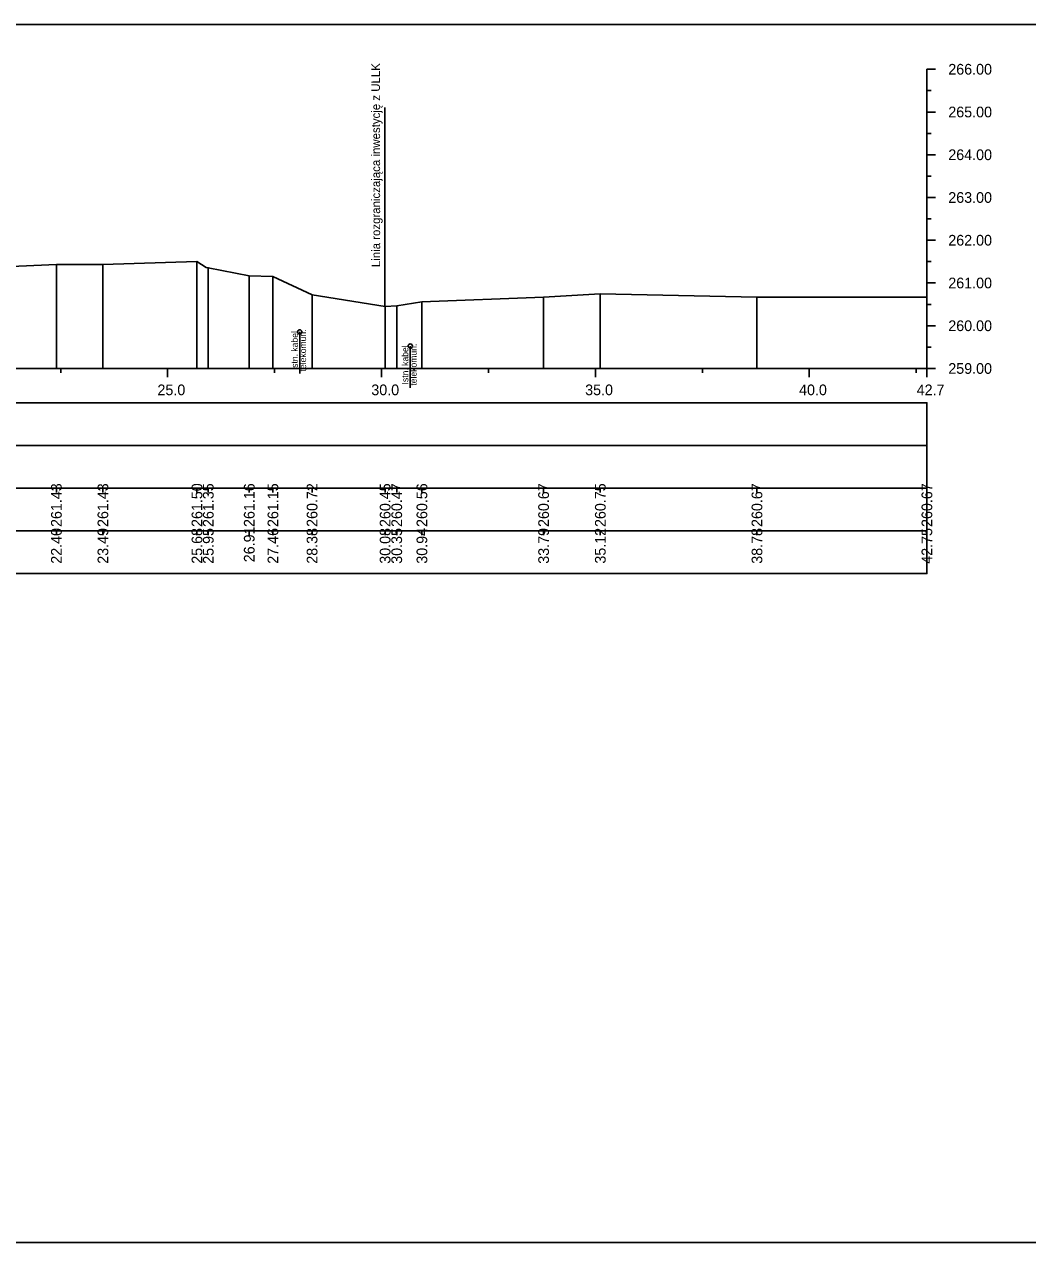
# Model space of a CAD drawing. Extents: x 6516023 to 6560129, y 5513077 to 5529206.
# Drawn here: x 6519707.36 to 6519730.82, y 5514451.16 to 5514479.66 of the extents above; entities that cross this region are included whole.
import ezdxf

# ---------------------------------------------------------------- set-up
doc = ezdxf.new("R2010")
doc.units = 0
for name, color, linetype in [('TOR_PRZEK_P-kable', 7, 'Continuous'), ('TOR_PRZEK_P-tabelka istniejace', 7, 'Continuous'), ('TOR_PRZEK_P-tabelka projektowane', 7, 'Continuous'), ('TOR_PRZEK_P-teren istniejacy', 7, 'Continuous'), ('TOR_PRZEK_P-uklad odniesienia', 7, 'Continuous'), ('TOR_PS_T-granica PKP-projektowana', 7, 'Continuous'), ('TOR_RAMKI-ramka+tabelka 1', 7, 'Continuous')]:
    doc.layers.add(name, color=color, linetype=linetype)

msp = doc.modelspace()

# ---------------------------------------------------------------- linework, layer by layer
at = {"layer": 'TOR_PRZEK_P-kable'}
for p, q in [((6519713.801, 5514472.463), (6519713.801, 5514471.489)), ((6519716.384, 5514472.131), (6519716.384, 5514471.157))]:
    msp.add_line(p, q, dxfattribs=at)
for centre in [(6519713.801, 5514472.463), (6519716.384, 5514472.131)]:
    msp.add_circle(centre, 0.05, dxfattribs=at)
at = {"layer": 'TOR_PRZEK_P-tabelka istniejace'}
for p, q in [((6519708.111, 5514468.706), (6519708.111, 5514468.806)), ((6519709.199, 5514468.706), (6519709.199, 5514468.806)), ((6519711.398, 5514468.706), (6519711.398, 5514468.806)), ((6519711.662, 5514468.706), (6519711.662, 5514468.806)), ((6519712.62, 5514468.706), (6519712.62, 5514468.806)), ((6519713.174, 5514468.706), (6519713.174, 5514468.806)), ((6519714.089, 5514468.706), (6519714.089, 5514468.806)), ((6519715.797, 5514468.706), (6519715.797, 5514468.806)), ((6519716.068, 5514468.706), (6519716.068, 5514468.806)), ((6519716.657, 5514468.706), (6519716.657, 5514468.806)), ((6519719.502, 5514468.706), (6519719.502, 5514468.806)), ((6519720.828, 5514468.706), (6519720.828, 5514468.806)), ((6519724.49, 5514468.706), (6519724.49, 5514468.806)), ((6519728.463, 5514468.706), (6519728.463, 5514468.806)), ((6519634.663, 5514467.806), (6519728.463, 5514467.806)), ((6519708.111, 5514467.706), (6519708.111, 5514467.806)), ((6519709.199, 5514467.706), (6519709.199, 5514467.806)), ((6519711.398, 5514467.706), (6519711.398, 5514467.806)), ((6519711.662, 5514467.706), (6519711.662, 5514467.806)), ((6519712.62, 5514467.706), (6519712.62, 5514467.806)), ((6519713.174, 5514467.706), (6519713.174, 5514467.806)), ((6519714.089, 5514467.706), (6519714.089, 5514467.806)), ((6519715.797, 5514467.706), (6519715.797, 5514467.806)), ((6519716.068, 5514467.706), (6519716.068, 5514467.806)), ((6519716.657, 5514467.706), (6519716.657, 5514467.806)), ((6519719.502, 5514467.706), (6519719.502, 5514467.806)), ((6519720.828, 5514467.706), (6519720.828, 5514467.806)), ((6519724.49, 5514467.706), (6519724.49, 5514467.806)), ((6519728.463, 5514467.706), (6519728.463, 5514467.806))]:
    msp.add_line(p, q, dxfattribs=at)
for points in [[(6519708.111, 5514474.038), (6519708.111, 5514471.806), (6519708.111, 5514471.676), (6519708.111, 5514471.606)], [(6519709.199, 5514474.039), (6519709.199, 5514471.806), (6519709.199, 5514471.676), (6519709.199, 5514471.606)], [(6519711.398, 5514474.108), (6519711.398, 5514471.806), (6519711.398, 5514471.676), (6519711.398, 5514471.606)], [(6519711.662, 5514473.961), (6519711.662, 5514471.806), (6519711.662, 5514471.676), (6519711.662, 5514471.606)], [(6519712.62, 5514473.771), (6519712.62, 5514471.806), (6519712.62, 5514471.676), (6519712.62, 5514471.606)], [(6519713.174, 5514473.755), (6519713.174, 5514471.806), (6519713.174, 5514471.676), (6519713.174, 5514471.606)], [(6519714.089, 5514473.329), (6519714.089, 5514471.806), (6519714.089, 5514471.676), (6519714.089, 5514471.606)], [(6519719.502, 5514473.274), (6519719.502, 5514471.806), (6519719.502, 5514471.676), (6519719.502, 5514471.606)], [(6519720.828, 5514473.353), (6519720.828, 5514471.806), (6519720.828, 5514471.676), (6519720.828, 5514471.606)], [(6519724.49, 5514473.273), (6519724.49, 5514471.806), (6519724.49, 5514471.676), (6519724.49, 5514471.606)], [(6519728.463, 5514473.272), (6519728.463, 5514471.806), (6519728.463, 5514471.676), (6519728.463, 5514471.606)], [(6519715.797, 5514473.055), (6519715.797, 5514471.806), (6519715.797, 5514471.676), (6519715.797, 5514471.606)], [(6519716.068, 5514473.072), (6519716.068, 5514471.806), (6519716.068, 5514471.676), (6519716.068, 5514471.606)], [(6519716.657, 5514473.166), (6519716.657, 5514471.806), (6519716.657, 5514471.676), (6519716.657, 5514471.606)]]:
    msp.add_lwpolyline(points, dxfattribs=at)
msp.add_lwpolyline([(6519634.663, 5514468.806), (6519634.663, 5514466.806), (6519728.463, 5514466.806), (6519728.463, 5514468.806)], close=True, dxfattribs=at)
at = {"layer": 'TOR_PRZEK_P-tabelka projektowane'}
msp.add_line((6519634.663, 5514469.806), (6519728.463, 5514469.806), dxfattribs=at)
msp.add_lwpolyline([(6519634.663, 5514470.806), (6519634.663, 5514468.806), (6519728.463, 5514468.806), (6519728.463, 5514470.806)], close=True, dxfattribs=at)
at = {"layer": 'TOR_PRZEK_P-teren istniejacy'}
msp.add_lwpolyline([(6519705.476, 5514473.918), (6519708.111, 5514474.038), (6519709.199, 5514474.039), (6519711.398, 5514474.108), (6519711.615, 5514473.971), (6519711.617, 5514473.97), (6519711.646, 5514473.964), (6519711.662, 5514473.961), (6519712.62, 5514473.771), (6519713.174, 5514473.755), (6519714.089, 5514473.329), (6519715.797, 5514473.055), (6519716.068, 5514473.072), (6519716.657, 5514473.166), (6519719.502, 5514473.274), (6519720.828, 5514473.353), (6519724.49, 5514473.273), (6519728.463, 5514473.272)], dxfattribs=at)
at = {"layer": 'TOR_PRZEK_P-uklad odniesienia'}
for p, q in [((6519728.463, 5514478.606), (6519728.463, 5514471.606)), ((6519728.663, 5514478.606), (6519728.463, 5514478.606)), ((6519728.563, 5514478.106), (6519728.463, 5514478.106)), ((6519728.663, 5514477.606), (6519728.463, 5514477.606)), ((6519728.563, 5514477.106), (6519728.463, 5514477.106)), ((6519728.663, 5514476.606), (6519728.463, 5514476.606)), ((6519728.563, 5514476.106), (6519728.463, 5514476.106)), ((6519728.663, 5514475.606), (6519728.463, 5514475.606)), ((6519728.563, 5514475.106), (6519728.463, 5514475.106)), ((6519728.663, 5514474.606), (6519728.463, 5514474.606)), ((6519728.563, 5514474.106), (6519728.463, 5514474.106)), ((6519728.663, 5514473.606), (6519728.463, 5514473.606)), ((6519728.563, 5514473.106), (6519728.463, 5514473.106)), ((6519728.663, 5514472.606), (6519728.463, 5514472.606)), ((6519728.563, 5514472.106), (6519728.463, 5514472.106)), ((6519638.463, 5514471.606), (6519728.463, 5514471.606)), ((6519708.213, 5514471.506), (6519708.213, 5514471.606)), ((6519710.713, 5514471.406), (6519710.713, 5514471.606)), ((6519713.213, 5514471.506), (6519713.213, 5514471.606)), ((6519715.713, 5514471.406), (6519715.713, 5514471.606)), ((6519718.213, 5514471.506), (6519718.213, 5514471.606)), ((6519720.713, 5514471.406), (6519720.713, 5514471.606)), ((6519723.213, 5514471.506), (6519723.213, 5514471.606)), ((6519725.713, 5514471.406), (6519725.713, 5514471.606)), ((6519728.213, 5514471.506), (6519728.213, 5514471.606)), ((6519728.463, 5514471.406), (6519728.463, 5514471.606)), ((6519728.663, 5514471.606), (6519728.463, 5514471.606))]:
    msp.add_line(p, q, dxfattribs=at)
at = {"layer": 'TOR_PS_T-granica PKP-projektowana'}
msp.add_line((6519715.792, 5514473.056), (6519715.792, 5514477.713), dxfattribs=at)
at = {"layer": 'TOR_RAMKI-ramka+tabelka 1'}
msp.add_lwpolyline([(6519632.013, 5514479.656), (6519879.513, 5514479.656), (6519879.513, 5514451.156), (6519632.013, 5514451.156)], close=True, dxfattribs=at)

# ---------------------------------------------------------------- texts
at = {"layer": 'TOR_PRZEK_P-kable'}
for s, height, p in [('Istn. kabel', 0.14999, (6519713.756, 5514471.565)), ('telekomun.', 0.15, (6519713.95, 5514471.537)), ('Istn. kabel', 0.14999, (6519716.34, 5514471.233)), ('telekomun.', 0.15, (6519716.534, 5514471.205))]:
    msp.add_text(s, height=height, rotation=90.0511, dxfattribs=at).set_placement(p)
at = {"layer": 'TOR_PRZEK_P-tabelka istniejace'}
for s, p in [('261.43', (6519708.236, 5514467.898)), ('261.43', (6519709.324, 5514467.898)), ('261.50', (6519711.523, 5514467.898)), ('261.35', (6519711.787, 5514467.897)), ('261.16', (6519712.745, 5514467.898)), ('261.15', (6519713.299, 5514467.897)), ('260.72', (6519714.214, 5514467.9)), ('260.45', (6519715.922, 5514467.897)), ('260.47', (6519716.193, 5514467.898)), ('260.56', (6519716.782, 5514467.898)), ('260.67', (6519719.627, 5514467.898)), ('260.75', (6519720.953, 5514467.897)), ('260.67', (6519724.615, 5514467.898)), ('260.67', (6519728.588, 5514467.898)), ('22.40', (6519708.236, 5514467.038)), ('23.49', (6519709.324, 5514467.038)), ('25.68', (6519711.523, 5514467.038)), ('25.95', (6519711.787, 5514467.037)), ('26.91', (6519712.745, 5514467.073)), ('27.46', (6519713.299, 5514467.038)), ('28.38', (6519714.214, 5514467.038)), ('30.08', (6519715.922, 5514467.038)), ('30.35', (6519716.193, 5514467.037)), ('30.94', (6519716.782, 5514467.039)), ('33.79', (6519719.627, 5514467.038)), ('35.12', (6519720.953, 5514467.04)), ('38.78', (6519724.615, 5514467.038)), ('42.75', (6519728.588, 5514467.037))]:
    msp.add_text(s, height=0.25, rotation=90, dxfattribs=at).set_placement(p)
at = {"layer": 'TOR_PRZEK_P-uklad odniesienia'}
for s, p in [('266.00', (6519728.963, 5514478.481)), ('265.00', (6519728.963, 5514477.481)), ('264.00', (6519728.963, 5514476.481)), ('263.00', (6519728.963, 5514475.481)), ('262.00', (6519728.963, 5514474.481)), ('261.00', (6519728.963, 5514473.481)), ('260.00', (6519728.963, 5514472.481)), ('259.00', (6519728.963, 5514471.481)), ('25.0', (6519710.474, 5514470.981)), ('30.0', (6519715.474, 5514470.981)), ('35.0', (6519720.474, 5514470.981)), ('40.0', (6519725.474, 5514470.981)), ('42.7', (6519728.224, 5514470.981))]:
    msp.add_text(s, height=0.25, dxfattribs=at).set_placement(p)
at = {"layer": 'TOR_PS_T-granica PKP-projektowana'}
msp.add_text('Linia rozgraniczająca inwestycję z ULLK', height=0.2, rotation=90.0511, dxfattribs=at).set_placement((6519715.681, 5514473.977))

doc.saveas('drawing.dxf')
